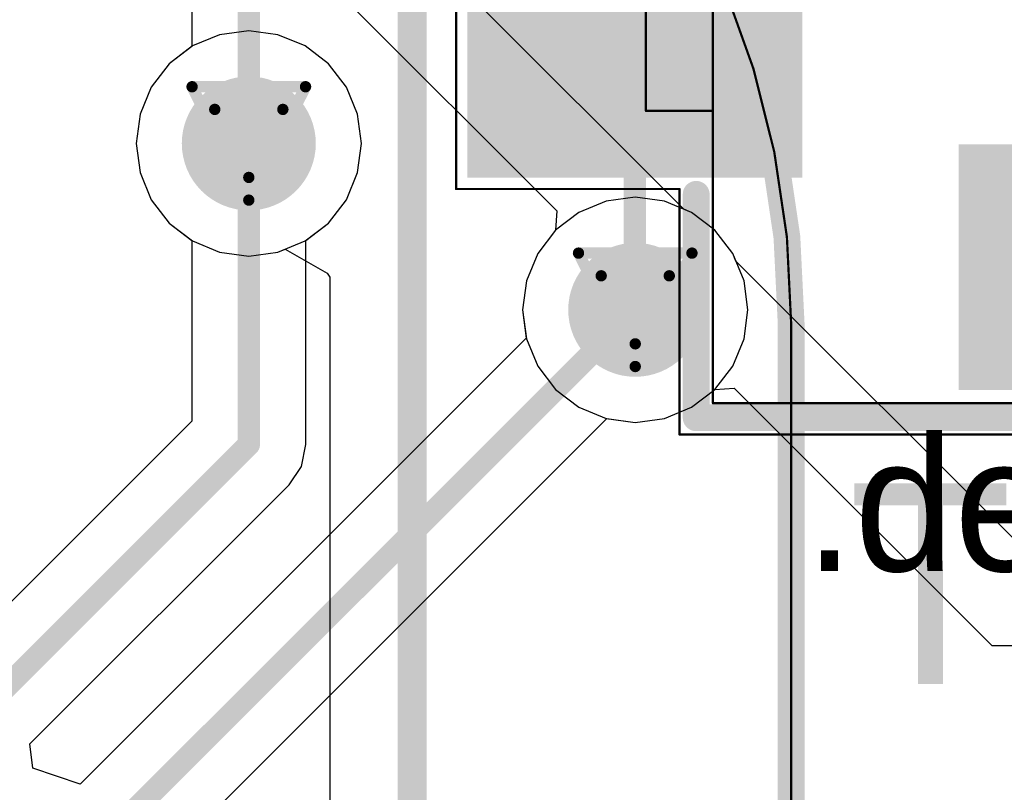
# Model space of a CAD drawing. Header units: millimetres. Extents: x 138 to 555, y 26 to 334.
# Tile 665 of 713: x 348.37 to 352.77, y 287.05 to 290.52. Entities that reach past the tile are written whole.
import ezdxf

# ---------------------------------------------------------------- set-up
doc = ezdxf.new("R2010")
doc.units = ezdxf.units.MM
for name, color, linetype in [('BottomLayer', 5, 'Continuous'), ('DrillDrawing', 1, 'Continuous'), ('Mechanical20', 56, 'Continuous'), ('Mechanical27', 56, 'Continuous'), ('MidLayer1', 16, 'Continuous'), ('MidLayer2', 76, 'Continuous'), ('MidLayer3', 90, 'Continuous'), ('MidLayer4', 156, 'Continuous'), ('MultiLayer', 9, 'Continuous'), ('TopLayer', 1, 'Continuous'), ('TopOverlay', 2, 'Continuous'), ('TopPaste', 8, 'Continuous'), ('TopSolder', 216, 'Continuous'), ('ViaHoleLayer', 16, 'Continuous')]:
    doc.layers.add(name, color=color, linetype=linetype)

# ---------------------------------------------------------------- blocks, each defined once
blk = doc.blocks.new('CON_SAMTEC_CLM_120_02_L_D_R__________C______503')
at = {"layer": 'Mechanical27', "const_width": 0.00999998}
blk.add_lwpolyline([(-13.9250039, 3.57500174, -0.414213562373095), (-10.00000286, -0.3499993)], format="xyb", dxfattribs=at)
blk.add_lwpolyline([(-10.00000286, -11.99999886), (-10.00000286, -0.3499993)], dxfattribs=at)
at = {"layer": 'Mechanical27', "const_width": 0.00499872}
blk.add_lwpolyline([(-10.00250222, -0.3499993, 1), (-9.997503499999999, -0.3499993, 1)], format="xyb", close=True, dxfattribs=at)
blk.add_lwpolyline([(-10.00250222, -0.3499993, 1), (-9.997503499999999, -0.3499993, 1)], format="xyb", close=True, dxfattribs=at)
at = {"layer": 'TopOverlay', "const_width": 0.11999976}
blk.add_lwpolyline([(-13.9250039, 3.57500174, -0.414213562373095), (-10.00000286, -0.3499993)], format="xyb", dxfattribs=at)
blk.add_lwpolyline([(-10.00000286, -11.99999886), (-10.00000286, -0.3499993)], dxfattribs=at)
at = {"layer": 'TopOverlay', "const_width": 0.05999988}
blk.add_lwpolyline([(-10.0300028, -0.3499993, 1), (-9.970002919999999, -0.3499993, 1)], format="xyb", close=True, dxfattribs=at)
blk.add_lwpolyline([(-10.0300028, -0.3499993, 1), (-9.970002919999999, -0.3499993, 1)], format="xyb", close=True, dxfattribs=at)
blk = doc.blocks.new('MOS_SOT23_936')
at = {"layer": 'Mechanical20', "const_width": 0.00999998}
for points in [[(-0.5999987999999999, 1.89999874), (-0.5999987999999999, 0.90000074)], [(-0.5999987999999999, 1.89999874), (0.5999987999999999, 1.89999874)], [(0.5999987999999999, 1.89999874), (0.5999987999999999, 0.90000074)], [(-1.69999914, 0.90000074), (-1.69999914, -1.89999874)], [(-1.69999914, 0.90000074), (-0.5999987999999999, 0.90000074)], [(0.5999987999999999, 0.90000074), (1.69999914, 0.90000074)], [(1.69999914, 0.90000074), (1.69999914, -1.89999874)], [(-0.3499993, -0.90000074), (0.3499993, -0.90000074)], [(-0.3499993, -0.90000074), (-0.3499993, -1.89999874)], [(0.3499993, -0.90000074), (0.3499993, -1.89999874)], [(-1.69999914, -1.89999874), (-0.3499993, -1.89999874)], [(0.3499993, -1.89999874), (1.69999914, -1.89999874)]]:
    blk.add_lwpolyline(points, dxfattribs=at)
at = {"layer": 'Mechanical20', "const_width": 0.00499872}
for points in [[(-0.60249816, 1.89999874, 1), (-0.59749944, 1.89999874, 1)], [(-0.60249816, 1.89999874, 1), (-0.59749944, 1.89999874, 1)], [(0.59749944, 1.89999874, 1), (0.60249816, 1.89999874, 1)], [(0.59749944, 1.89999874, 1), (0.60249816, 1.89999874, 1)], [(-1.7024985, 0.90000074, 1), (-1.69749978, 0.90000074, 1)], [(-1.7024985, 0.90000074, 1), (-1.69749978, 0.90000074, 1)], [(-0.60249816, 0.90000074, 1), (-0.59749944, 0.90000074, 1)], [(-0.60249816, 0.90000074, 1), (-0.59749944, 0.90000074, 1)], [(0.59749944, 0.90000074, 1), (0.60249816, 0.90000074, 1)], [(0.59749944, 0.90000074, 1), (0.60249816, 0.90000074, 1)], [(1.69749978, 0.90000074, 1), (1.7024985, 0.90000074, 1)], [(1.69749978, 0.90000074, 1), (1.7024985, 0.90000074, 1)], [(-0.35249866, -0.90000074, 1), (-0.34749994, -0.90000074, 1)], [(-0.35249866, -0.90000074, 1), (-0.34749994, -0.90000074, 1)], [(0.34749994, -0.90000074, 1), (0.35249866, -0.90000074, 1)], [(0.34749994, -0.90000074, 1), (0.35249866, -0.90000074, 1)], [(-1.7024985, -1.89999874, 1), (-1.69749978, -1.89999874, 1)], [(-1.7024985, -1.89999874, 1), (-1.69749978, -1.89999874, 1)], [(-0.35249866, -1.89999874, 1), (-0.34749994, -1.89999874, 1)], [(-0.35249866, -1.89999874, 1), (-0.34749994, -1.89999874, 1)], [(0.34749994, -1.89999874, 1), (0.35249866, -1.89999874, 1)], [(0.34749994, -1.89999874, 1), (0.35249866, -1.89999874, 1)], [(1.69749978, -1.89999874, 1), (1.7024985, -1.89999874, 1)], [(1.69749978, -1.89999874, 1), (1.7024985, -1.89999874, 1)]]:
    blk.add_lwpolyline(points, format="xyb", close=True, dxfattribs=at)
at = {"layer": 'Mechanical27', "const_width": 0.00999998}
for points in [[(-0.2499995, 1.05000044), (0.32500062, 1.05000044)], [(-0.2499995, 1.05000044), (-0.2499995, 0.75000104)], [(0.32500062, 1.05000044), (0.32500062, 0.75000104)], [(-1.55999942, 0.75000104), (-1.55999942, -0.75000104)], [(-1.55999942, 0.75000104), (1.55999942, 0.75000104)], [(-0.2499995, 0.75000104), (0.32500062, 0.75000104)], [(1.55999942, 0.75000104), (1.55999942, -0.75000104)], [(-1.55999942, -0.75000104), (1.55999942, -0.75000104)], [(-1.27500126, -0.75000104), (-0.67499992, -0.75000104)], [(-1.27500126, -0.75000104), (-1.27500126, -1.02499922)], [(-0.67499992, -0.75000104), (-0.67499992, -1.02499922)], [(0.6500012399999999, -0.75000104), (1.25000004, -0.75000104)], [(0.6500012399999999, -0.75000104), (0.6500012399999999, -1.02499922)], [(1.25000004, -0.75000104), (1.25000004, -1.02499922)], [(-1.27500126, -1.02499922), (-0.67499992, -1.02499922)], [(0.6500012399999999, -1.02499922), (1.25000004, -1.02499922)]]:
    blk.add_lwpolyline(points, dxfattribs=at)
at = {"layer": 'Mechanical27', "const_width": 0.00499872}
for points in [[(-0.25249886, 1.05000044, 1), (-0.24750014, 1.05000044, 1)], [(-0.25249886, 1.05000044, 1), (-0.24750014, 1.05000044, 1)], [(0.32250126, 1.05000044, 1), (0.32749998, 1.05000044, 1)], [(0.32250126, 1.05000044, 1), (0.32749998, 1.05000044, 1)], [(-1.56249878, 0.75000104, 1), (-1.55750006, 0.75000104, 1)], [(-1.56249878, 0.75000104, 1), (-1.55750006, 0.75000104, 1)], [(-0.25249886, 0.75000104, 1), (-0.24750014, 0.75000104, 1)], [(-0.25249886, 0.75000104, 1), (-0.24750014, 0.75000104, 1)], [(0.32250126, 0.75000104, 1), (0.32749998, 0.75000104, 1)], [(0.32250126, 0.75000104, 1), (0.32749998, 0.75000104, 1)], [(1.55750006, 0.75000104, 1), (1.56249878, 0.75000104, 1)], [(1.55750006, 0.75000104, 1), (1.56249878, 0.75000104, 1)], [(-1.56249878, -0.75000104, 1), (-1.55750006, -0.75000104, 1)], [(-1.56249878, -0.75000104, 1), (-1.55750006, -0.75000104, 1)], [(-1.27750062, -0.75000104, 1), (-1.2725019, -0.75000104, 1)], [(-1.27750062, -0.75000104, 1), (-1.2725019, -0.75000104, 1)], [(-0.6774992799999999, -0.75000104, 1), (-0.6725005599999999, -0.75000104, 1)], [(-0.6774992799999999, -0.75000104, 1), (-0.6725005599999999, -0.75000104, 1)], [(0.64750188, -0.75000104, 1), (0.6525006, -0.75000104, 1)], [(0.64750188, -0.75000104, 1), (0.6525006, -0.75000104, 1)], [(1.24750068, -0.75000104, 1), (1.2524994, -0.75000104, 1)], [(1.24750068, -0.75000104, 1), (1.2524994, -0.75000104, 1)], [(1.55750006, -0.75000104, 1), (1.56249878, -0.75000104, 1)], [(1.55750006, -0.75000104, 1), (1.56249878, -0.75000104, 1)], [(-1.27750062, -1.02499922, 1), (-1.2725019, -1.02499922, 1)], [(-1.27750062, -1.02499922, 1), (-1.2725019, -1.02499922, 1)], [(-0.6774992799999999, -1.02499922, 1), (-0.6725005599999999, -1.02499922, 1)], [(-0.6774992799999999, -1.02499922, 1), (-0.6725005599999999, -1.02499922, 1)], [(0.64750188, -1.02499922, 1), (0.6525006, -1.02499922, 1)], [(0.64750188, -1.02499922, 1), (0.6525006, -1.02499922, 1)], [(1.24750068, -1.02499922, 1), (1.2524994, -1.02499922, 1)], [(1.24750068, -1.02499922, 1), (1.2524994, -1.02499922, 1)]]:
    blk.add_lwpolyline(points, format="xyb", close=True, dxfattribs=at)
at = {"layer": 'TopLayer'}
for points in [[(0.499999, 0.40000174), (0.499999, 1.79999894), (-0.499999, 0.40000174), (-0.499999, 1.79999894)], [(-0.45000164, -1.79999894), (-0.45000164, -0.40000174), (-1.44999964, -1.79999894), (-1.44999964, -0.40000174)], [(1.44999964, -1.79999894), (1.44999964, -0.40000174), (0.45000164, -1.79999894), (0.45000164, -0.40000174)]]:
    blk.add_solid(points, dxfattribs=at)
at = {"layer": 'TopOverlay', "const_width": 0.11999976}
for points in [[(-1.62500056, 0.8249996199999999), (-1.62500056, -0.75000104)], [(-1.62500056, 0.8249996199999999), (-0.62399926, 0.8249996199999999)], [(0.62399926, 0.8249996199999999), (1.62500056, 0.8249996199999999)], [(1.62500056, 0.8249996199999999), (1.62500056, -0.75000104)], [(-0.3120009, -0.8249996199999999), (0.3120009, -0.8249996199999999)]]:
    blk.add_lwpolyline(points, dxfattribs=at)
at = {"layer": 'TopOverlay', "const_width": 0.05999988}
for points in [[(-1.6550005, 0.8249996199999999, 1), (-1.59500062, 0.8249996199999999, 1)], [(-1.6550005, 0.8249996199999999, 1), (-1.59500062, 0.8249996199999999, 1)], [(-0.6539992, 0.8249996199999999, 1), (-0.59399932, 0.8249996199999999, 1)], [(0.59399932, 0.8249996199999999, 1), (0.6539992, 0.8249996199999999, 1)], [(1.59500062, 0.8249996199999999, 1), (1.6550005, 0.8249996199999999, 1)], [(1.59500062, 0.8249996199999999, 1), (1.6550005, 0.8249996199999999, 1)], [(-1.6550005, -0.75000104, 1), (-1.59500062, -0.75000104, 1)], [(1.59500062, -0.75000104, 1), (1.6550005, -0.75000104, 1)], [(-0.34200084, -0.8249996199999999, 1), (-0.28200096, -0.8249996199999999, 1)], [(0.28200096, -0.8249996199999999, 1), (0.34200084, -0.8249996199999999, 1)]]:
    blk.add_lwpolyline(points, format="xyb", close=True, dxfattribs=at)
at = {"layer": 'TopPaste'}
for points in [[(0.499999, 0.40000174), (0.499999, 1.79999894), (-0.499999, 0.40000174), (-0.499999, 1.79999894)], [(-0.45000164, -1.79999894), (-0.45000164, -0.40000174), (-1.44999964, -1.79999894), (-1.44999964, -0.40000174)], [(1.44999964, -1.79999894), (1.44999964, -0.40000174), (0.45000164, -1.79999894), (0.45000164, -0.40000174)]]:
    blk.add_solid(points, dxfattribs=at)
at = {"layer": 'TopSolder'}
for points in [[(0.5499989, 0.35000184), (0.5499989, 1.84999884), (-0.5499989, 0.35000184), (-0.5499989, 1.84999884)], [(-0.40000174, -1.84999884), (-0.40000174, -0.35000184), (-1.49999954, -1.84999884), (-1.49999954, -0.35000184)], [(1.49999954, -1.84999884), (1.49999954, -0.35000184), (0.40000174, -1.84999884), (0.40000174, -0.35000184)]]:
    blk.add_solid(points, dxfattribs=at)

msp = doc.modelspace()

# ---------------------------------------------------------------- linework, layer by layer
at = {"layer": 'BottomLayer'}
for p, q in [((349.39244828, 290.46564208), (349.26192276, 290.44845898)), ((349.5229738, 290.44845898), (349.39244828, 290.46564208)), ((349.26192276, 290.44845898), (349.14029232, 290.39807554)), ((349.64460424, 290.39807554), (349.5229738, 290.44845898)), ((349.14029232, 290.39807554), (349.03584498, 290.31793092)), ((349.74905158, 290.31793092), (349.64460424, 290.39807554)), ((349.03584498, 290.31793092), (348.95570036, 290.21348612)), ((349.8291962, 290.21348612), (349.74905158, 290.31793092)), ((348.95570036, 290.21348612), (348.90531692, 290.09185314)), ((349.87957964, 290.09185314), (349.8291962, 290.21348612)), ((348.90531692, 290.09185314), (348.88813382, 289.96132762)), ((349.89676274, 289.96132762), (349.87957964, 290.09185314)), ((348.88813382, 289.96132762), (348.90531692, 289.8308021)), ((349.87957964, 289.8308021), (349.89676274, 289.96132762)), ((348.90531692, 289.8308021), (348.95570036, 289.70916912)), ((349.8291962, 289.70916912), (349.87957964, 289.8308021)), ((351.122488, 289.72023844), (350.99196248, 289.70305534)), ((351.25301352, 289.70305534), (351.122488, 289.72023844)), ((348.95570036, 289.70916912), (349.03584498, 289.60472432)), ((349.74905158, 289.60472432), (349.8291962, 289.70916912)), ((350.99196248, 289.70305534), (350.87033204, 289.6526719)), ((351.37464396, 289.6526719), (351.25301352, 289.70305534)), ((350.87033204, 289.6526719), (350.7658847, 289.57252728)), ((351.4790913, 289.57252728), (351.37464396, 289.6526719)), ((349.03584498, 289.60472432), (349.13755166, 289.52668282)), ((349.6473449, 289.52668282), (349.74905158, 289.60472432)), ((350.7658847, 289.57252728), (350.68574008, 289.46808248)), ((351.55923592, 289.46808248), (351.4790913, 289.57252728)), ((349.13755166, 289.52668282), (349.13755166, 288.71765218)), ((349.6473449, 288.612072), (349.6473449, 289.52668282)), ((350.68574008, 289.46808248), (350.63535664, 289.3464495)), ((351.60961936, 289.3464495), (351.55923592, 289.46808248)), ((350.63535664, 289.3464495), (350.61817354, 289.21592398)), ((351.62680246, 289.21592398), (351.60961936, 289.3464495)), ((350.61817354, 289.21592398), (350.63490706, 289.08881984)), ((351.60961936, 289.08539846), (351.62680246, 289.21592398)), ((350.63490706, 289.08881984), (348.63691258, 287.09082536)), ((351.55923592, 288.96376548), (351.60961936, 289.08539846)), ((351.4790913, 288.85932068), (351.55923592, 288.96376548)), ((351.37464396, 288.77917606), (351.4790913, 288.85932068)), ((351.25301352, 288.72879262), (351.37464396, 288.77917606)), ((349.13755166, 288.71765218), (347.93653044, 287.51663096)), ((348.78521556, 286.51817474), (350.99538386, 288.72834304)), ((350.99538386, 288.72834304), (351.122488, 288.71160952)), ((351.122488, 288.71160952), (351.25301352, 288.72879262)), ((349.62794184, 288.51452584), (349.6473449, 288.612072)), ((349.57268668, 288.4318336), (349.62794184, 288.51452584)), ((348.41252136, 287.27166828), (349.57268668, 288.4318336)), ((348.4262272, 287.16298422), (348.41252136, 287.27166828)), ((348.63691258, 287.09082536), (348.4262272, 287.16298422))]:
    msp.add_line(p, q, dxfattribs=at)
for points, const_width in [([(349.24244858, 289.96132762, 1), (349.54244798, 289.96132762, 1)], 0.2999994), ([(349.3674496, 289.96132762, 1), (349.41744696, 289.96132762, 1)], 0.0499999), ([(350.9724883, 289.21592398, 1), (351.2724877, 289.21592398, 1)], 0.2999994), ([(351.09748932, 289.21592398, 1), (351.14748668, 289.21592398, 1)], 0.0499999), ([(349.3674496, 288.612072, 1), (349.41744696, 288.612072, 1)], 0.0499999), ([(349.3674496, 288.612072, 1), (349.41744696, 288.612072, 1)], 0.0499999)]:
    msp.add_lwpolyline(points, format="xyb", close=True, dxfattribs=dict(at, const_width=const_width))
at = {"layer": 'BottomLayer', "const_width": 0.0999998}
for points in [[(349.39244828, 288.612072), (349.39244828, 289.96132762)], [(348.53031894, 286.62375492), (351.122488, 289.21592398)], [(348.11676884, 287.33639256), (349.39244828, 288.612072)]]:
    msp.add_lwpolyline(points, dxfattribs=at)
at = {"layer": 'DrillDrawing', "const_width": 0.0508}
for points in [[(349.13844828, 290.21532762), (349.64644828, 290.21532762)], [(349.13844828, 290.21532762), (349.39244828, 289.70732762)], [(349.39244828, 289.70732762), (349.64644828, 290.21532762)], [(349.24004828, 290.11372762), (349.54484828, 290.11372762)], [(349.24004828, 290.11372762), (349.39244828, 289.80892762)], [(349.39244828, 289.80892762), (349.54484828, 290.11372762)], [(350.868488, 289.46992398), (351.376488, 289.46992398)], [(350.868488, 289.46992398), (351.122488, 288.96192398)], [(351.122488, 288.96192398), (351.376488, 289.46992398)], [(350.970088, 289.36832398), (351.274888, 289.36832398)], [(350.970088, 289.36832398), (351.122488, 289.06352398)], [(351.122488, 289.06352398), (351.274888, 289.36832398)]]:
    msp.add_lwpolyline(points, dxfattribs=at)
at = {"layer": 'DrillDrawing', "const_width": 0.0254}
for points in [[(349.12574828, 290.21532762, 1), (349.15114828, 290.21532762, 1)], [(349.12574828, 290.21532762, 1), (349.15114828, 290.21532762, 1)], [(349.63374828, 290.21532762, 1), (349.65914828, 290.21532762, 1)], [(349.63374828, 290.21532762, 1), (349.65914828, 290.21532762, 1)], [(349.22734828, 290.11372762, 1), (349.25274828, 290.11372762, 1)], [(349.22734828, 290.11372762, 1), (349.25274828, 290.11372762, 1)], [(349.53214828, 290.11372762, 1), (349.55754828, 290.11372762, 1)], [(349.53214828, 290.11372762, 1), (349.55754828, 290.11372762, 1)], [(349.37974828, 289.80892762, 1), (349.40514828, 289.80892762, 1)], [(349.37974828, 289.80892762, 1), (349.40514828, 289.80892762, 1)], [(349.37974828, 289.70732762, 1), (349.40514828, 289.70732762, 1)], [(349.37974828, 289.70732762, 1), (349.40514828, 289.70732762, 1)], [(350.855788, 289.46992398, 1), (350.881188, 289.46992398, 1)], [(350.855788, 289.46992398, 1), (350.881188, 289.46992398, 1)], [(351.363788, 289.46992398, 1), (351.389188, 289.46992398, 1)], [(351.363788, 289.46992398, 1), (351.389188, 289.46992398, 1)], [(350.957388, 289.36832398, 1), (350.982788, 289.36832398, 1)], [(350.957388, 289.36832398, 1), (350.982788, 289.36832398, 1)], [(351.262188, 289.36832398, 1), (351.287588, 289.36832398, 1)], [(351.262188, 289.36832398, 1), (351.287588, 289.36832398, 1)], [(351.109788, 289.06352398, 1), (351.135188, 289.06352398, 1)], [(351.109788, 289.06352398, 1), (351.135188, 289.06352398, 1)], [(351.109788, 288.96192398, 1), (351.135188, 288.96192398, 1)], [(351.109788, 288.96192398, 1), (351.135188, 288.96192398, 1)]]:
    msp.add_lwpolyline(points, format="xyb", close=True, dxfattribs=at)
at = {"layer": 'MidLayer1'}
for p, q in [((351.34017362, 289.66694924), (346.4633279, 294.54377972)), ((346.53718602, 293.89346352), (350.77155652, 289.65909048)), ((349.39244828, 290.46564208), (349.26192276, 290.44845898)), ((349.5229738, 290.44845898), (349.39244828, 290.46564208)), ((349.26192276, 290.44845898), (349.14029232, 290.39807554)), ((349.64460424, 290.39807554), (349.5229738, 290.44845898)), ((349.14029232, 290.39807554), (349.03584498, 290.31793092)), ((349.74905158, 290.31793092), (349.64460424, 290.39807554)), ((349.03584498, 290.31793092), (348.95570036, 290.21348612)), ((349.8291962, 290.21348612), (349.74905158, 290.31793092)), ((348.95570036, 290.21348612), (348.90531692, 290.09185314)), ((349.87957964, 290.09185314), (349.8291962, 290.21348612)), ((348.90531692, 290.09185314), (348.88813382, 289.96132762)), ((349.89676274, 289.96132762), (349.87957964, 290.09185314)), ((348.88813382, 289.96132762), (348.90531692, 289.8308021)), ((349.87957964, 289.8308021), (349.89676274, 289.96132762)), ((348.90531692, 289.8308021), (348.95570036, 289.70916912)), ((349.8291962, 289.70916912), (349.87957964, 289.8308021)), ((348.95570036, 289.70916912), (349.03584498, 289.60472432)), ((349.74905158, 289.60472432), (349.8291962, 289.70916912)), ((351.37464396, 289.6526719), (351.34017362, 289.66694924)), ((350.77155652, 289.65909048), (350.7658847, 289.57252474)), ((351.4790913, 289.57252728), (351.37464396, 289.6526719)), ((349.03584498, 289.60472432), (349.14029232, 289.5245797)), ((349.64460424, 289.5245797), (349.74905158, 289.60472432)), ((350.7658847, 289.57252474), (350.68574008, 289.46808248)), ((351.55923592, 289.46808248), (351.4790913, 289.57252728)), ((349.14029232, 289.5245797), (349.26192276, 289.47419626)), ((349.5229738, 289.47419626), (349.64460424, 289.5245797)), ((349.26192276, 289.47419626), (349.39244828, 289.45701316)), ((349.39244828, 289.45701316), (349.5229738, 289.47419626)), ((350.68574008, 289.46808248), (350.63535664, 289.3464495)), ((351.5735158, 289.4336096), (351.55923592, 289.46808248)), ((352.97045992, 288.03667056), (351.5735158, 289.4336096)), ((350.63535664, 289.3464495), (350.61817354, 289.21592398)), ((350.61817354, 289.21592398), (350.63535664, 289.08539846)), ((350.63535664, 289.08539846), (350.68574008, 288.96376548)), ((350.68574008, 288.96376548), (350.7658847, 288.85932068)), ((350.7658847, 288.85932068), (350.87033204, 288.77917606)), ((351.37464396, 288.77917606), (351.47908876, 288.85932068)), ((351.47908876, 288.85932068), (351.5656545, 288.8649925)), ((351.5656545, 288.8649925), (352.71919042, 287.71145658)), ((350.87033204, 288.77917606), (350.99196248, 288.72879262)), ((351.25301352, 288.72879262), (351.37464396, 288.77917606)), ((350.99196248, 288.72879262), (351.122488, 288.71160952)), ((351.122488, 288.71160952), (351.25301352, 288.72879262)), ((352.71919042, 287.71145658), (354.23913912, 287.71145658))]:
    msp.add_line(p, q, dxfattribs=at)
at = {"layer": 'MidLayer1', "const_width": 0.2999994}
for points in [[(349.24244858, 289.96132762, 1), (349.54244798, 289.96132762, 1)], [(350.9724883, 289.21592398, 1), (351.2724877, 289.21592398, 1)]]:
    msp.add_lwpolyline(points, format="xyb", close=True, dxfattribs=at)
at = {"layer": 'MidLayer2'}
for p, q in [((349.39244828, 290.46564208), (349.26192276, 290.44845898)), ((349.5229738, 290.44845898), (349.39244828, 290.46564208)), ((349.26192276, 290.44845898), (349.14029232, 290.39807554)), ((349.64460424, 290.39807554), (349.5229738, 290.44845898)), ((349.14029232, 290.39807554), (349.03584498, 290.31793092)), ((349.74905158, 290.31793092), (349.64460424, 290.39807554)), ((349.03584498, 290.31793092), (348.95570036, 290.21348612)), ((349.8291962, 290.21348612), (349.74905158, 290.31793092)), ((348.95570036, 290.21348612), (348.90531692, 290.09185314)), ((349.87957964, 290.09185314), (349.8291962, 290.21348612)), ((348.90531692, 290.09185314), (348.88813382, 289.96132762)), ((349.89676274, 289.96132762), (349.87957964, 290.09185314)), ((348.88813382, 289.96132762), (348.90531692, 289.8308021)), ((349.87957964, 289.8308021), (349.89676274, 289.96132762)), ((348.90531692, 289.8308021), (348.95570036, 289.70916912)), ((349.8291962, 289.70916912), (349.87957964, 289.8308021)), ((351.122488, 289.72023844), (350.99196248, 289.70305534)), ((351.25301352, 289.70305534), (351.122488, 289.72023844)), ((348.95570036, 289.70916912), (349.03584498, 289.60472432)), ((349.74905158, 289.60472432), (349.8291962, 289.70916912)), ((350.99196248, 289.70305534), (350.87033204, 289.6526719)), ((351.37464396, 289.6526719), (351.25301352, 289.70305534)), ((350.87033204, 289.6526719), (350.7658847, 289.57252728)), ((351.4790913, 289.57252728), (351.37464396, 289.6526719)), ((349.03584498, 289.60472432), (349.14029232, 289.5245797)), ((349.64460424, 289.5245797), (349.74905158, 289.60472432)), ((350.7658847, 289.57252728), (350.68574008, 289.46808248)), ((351.55923592, 289.46808248), (351.4790913, 289.57252728)), ((349.14029232, 289.5245797), (349.26192276, 289.47419626)), ((349.5229738, 289.47419626), (349.64460424, 289.5245797)), ((349.26192276, 289.47419626), (349.39244828, 289.45701316)), ((349.39244828, 289.45701316), (349.5229738, 289.47419626)), ((350.68574008, 289.46808248), (350.63535664, 289.3464495)), ((351.60961936, 289.3464495), (351.55923592, 289.46808248)), ((350.63535664, 289.3464495), (350.61817354, 289.21592398)), ((351.62680246, 289.21592398), (351.60961936, 289.3464495)), ((350.61817354, 289.21592398), (350.63535664, 289.08539846)), ((351.60961936, 289.08539846), (351.62680246, 289.21592398)), ((350.63535664, 289.08539846), (350.68574008, 288.96376548)), ((351.55923592, 288.96376548), (351.60961936, 289.08539846)), ((350.68574008, 288.96376548), (350.7658847, 288.85932068)), ((351.4790913, 288.85932068), (351.55923592, 288.96376548)), ((350.7658847, 288.85932068), (350.87033204, 288.77917606)), ((351.37464396, 288.77917606), (351.4790913, 288.85932068)), ((350.87033204, 288.77917606), (350.99196248, 288.72879262)), ((351.25301352, 288.72879262), (351.37464396, 288.77917606)), ((350.99196248, 288.72879262), (351.122488, 288.71160952)), ((351.122488, 288.71160952), (351.25301352, 288.72879262))]:
    msp.add_line(p, q, dxfattribs=at)
at = {"layer": 'MidLayer2', "const_width": 0.2999994}
for points in [[(349.24244858, 289.96132762, 1), (349.54244798, 289.96132762, 1)], [(350.9724883, 289.21592398, 1), (351.2724877, 289.21592398, 1)]]:
    msp.add_lwpolyline(points, format="xyb", close=True, dxfattribs=at)
at = {"layer": 'MidLayer3'}
for p, q in [((349.39244828, 290.46564208), (349.26192276, 290.44845898)), ((349.5229738, 290.44845898), (349.39244828, 290.46564208)), ((349.26192276, 290.44845898), (349.14029232, 290.39807554)), ((349.64460424, 290.39807554), (349.5229738, 290.44845898)), ((349.14029232, 290.39807554), (349.03584498, 290.31793092)), ((349.74905158, 290.31793092), (349.64460424, 290.39807554)), ((349.03584498, 290.31793092), (348.95570036, 290.21348612)), ((349.8291962, 290.21348612), (349.74905158, 290.31793092)), ((348.95570036, 290.21348612), (348.90531692, 290.09185314)), ((349.87957964, 290.09185314), (349.8291962, 290.21348612)), ((348.90531692, 290.09185314), (348.88813382, 289.96132762)), ((349.89676274, 289.96132762), (349.87957964, 290.09185314)), ((348.88813382, 289.96132762), (348.90531692, 289.8308021)), ((349.87957964, 289.8308021), (349.89676274, 289.96132762)), ((348.90531692, 289.8308021), (348.95570036, 289.70916912)), ((349.8291962, 289.70916912), (349.87957964, 289.8308021)), ((351.122488, 289.72023844), (350.99196248, 289.70305534)), ((351.25301352, 289.70305534), (351.122488, 289.72023844)), ((348.95570036, 289.70916912), (349.03584498, 289.60472432)), ((349.74905158, 289.60472432), (349.8291962, 289.70916912)), ((350.99196248, 289.70305534), (350.87033204, 289.6526719)), ((351.37464396, 289.6526719), (351.25301352, 289.70305534)), ((350.87033204, 289.6526719), (350.7658847, 289.57252728)), ((351.4790913, 289.57252728), (351.37464396, 289.6526719)), ((349.03584498, 289.60472432), (349.14029232, 289.5245797)), ((349.64460424, 289.5245797), (349.74905158, 289.60472432)), ((350.7658847, 289.57252728), (350.68574008, 289.46808248)), ((351.55923592, 289.46808248), (351.4790913, 289.57252728)), ((349.14029232, 289.5245797), (349.26192276, 289.47419626)), ((349.5229738, 289.47419626), (349.64460424, 289.5245797)), ((349.26192276, 289.47419626), (349.39244828, 289.45701316)), ((349.39244828, 289.45701316), (349.5229738, 289.47419626)), ((350.68574008, 289.46808248), (350.63535664, 289.3464495)), ((351.60961936, 289.3464495), (351.55923592, 289.46808248)), ((350.63535664, 289.3464495), (350.61817354, 289.21592398)), ((351.62680246, 289.21592398), (351.60961936, 289.3464495)), ((350.61817354, 289.21592398), (350.63535664, 289.08539846)), ((351.60961936, 289.08539846), (351.62680246, 289.21592398)), ((350.63535664, 289.08539846), (350.68574008, 288.96376548)), ((351.55923592, 288.96376548), (351.60961936, 289.08539846)), ((350.68574008, 288.96376548), (350.7658847, 288.85932068)), ((351.4790913, 288.85932068), (351.55923592, 288.96376548)), ((350.7658847, 288.85932068), (350.87033204, 288.77917606)), ((351.37464396, 288.77917606), (351.4790913, 288.85932068)), ((350.87033204, 288.77917606), (350.99196248, 288.72879262)), ((351.25301352, 288.72879262), (351.37464396, 288.77917606)), ((350.99196248, 288.72879262), (351.122488, 288.71160952)), ((351.122488, 288.71160952), (351.25301352, 288.72879262))]:
    msp.add_line(p, q, dxfattribs=at)
at = {"layer": 'MidLayer3', "const_width": 0.2999994}
for points in [[(349.24244858, 289.96132762, 1), (349.54244798, 289.96132762, 1)], [(350.9724883, 289.21592398, 1), (351.2724877, 289.21592398, 1)]]:
    msp.add_lwpolyline(points, format="xyb", close=True, dxfattribs=at)
at = {"layer": 'MidLayer4'}
for p, q in [((349.39244828, 290.46564208), (349.26192276, 290.44845898)), ((349.5229738, 290.44845898), (349.39244828, 290.46564208)), ((349.26192276, 290.44845898), (349.14029232, 290.39807554)), ((349.64460424, 290.39807554), (349.5229738, 290.44845898)), ((349.14029232, 290.39807554), (349.03584498, 290.31793092)), ((349.74905158, 290.31793092), (349.64460424, 290.39807554)), ((349.03584498, 290.31793092), (348.95570036, 290.21348612)), ((349.8291962, 290.21348612), (349.74905158, 290.31793092)), ((348.95570036, 290.21348612), (348.90531692, 290.09185314)), ((349.87957964, 290.09185314), (349.8291962, 290.21348612)), ((348.90531692, 290.09185314), (348.88813382, 289.96132762)), ((349.89676274, 289.96132762), (349.87957964, 290.09185314)), ((348.88813382, 289.96132762), (348.90531692, 289.8308021)), ((349.87957964, 289.8308021), (349.89676274, 289.96132762)), ((348.90531692, 289.8308021), (348.95570036, 289.70916912)), ((349.8291962, 289.70916912), (349.87957964, 289.8308021)), ((351.122488, 289.72023844), (350.99196248, 289.70305534)), ((351.25301352, 289.70305534), (351.122488, 289.72023844)), ((348.95570036, 289.70916912), (349.03584498, 289.60472432)), ((349.74905158, 289.60472432), (349.8291962, 289.70916912)), ((350.99196248, 289.70305534), (350.87033204, 289.6526719)), ((351.37464396, 289.6526719), (351.25301352, 289.70305534)), ((350.87033204, 289.6526719), (350.7658847, 289.57252728)), ((351.4790913, 289.57252728), (351.37464396, 289.6526719)), ((349.03584498, 289.60472432), (349.14029232, 289.5245797)), ((349.64460424, 289.5245797), (349.74905158, 289.60472432)), ((350.7658847, 289.57252728), (350.68574008, 289.46808248)), ((351.55923592, 289.46808248), (351.4790913, 289.57252728)), ((349.14029232, 289.5245797), (349.26192276, 289.47419626)), ((349.5229738, 289.47419626), (349.64460424, 289.5245797)), ((349.26192276, 289.47419626), (349.39244828, 289.45701316)), ((349.39244828, 289.45701316), (349.5229738, 289.47419626)), ((350.68574008, 289.46808248), (350.63535664, 289.3464495)), ((351.60961936, 289.3464495), (351.55923592, 289.46808248)), ((350.63535664, 289.3464495), (350.61817354, 289.21592398)), ((351.62680246, 289.21592398), (351.60961936, 289.3464495)), ((350.61817354, 289.21592398), (350.63535664, 289.08539846)), ((351.60961936, 289.08539846), (351.62680246, 289.21592398)), ((350.63535664, 289.08539846), (350.68574008, 288.96376548)), ((351.55923592, 288.96376548), (351.60961936, 289.08539846)), ((350.68574008, 288.96376548), (350.7658847, 288.85932068)), ((351.4790913, 288.85932068), (351.55923592, 288.96376548)), ((350.7658847, 288.85932068), (350.87033204, 288.77917606)), ((351.37464396, 288.77917606), (351.4790913, 288.85932068)), ((350.87033204, 288.77917606), (350.99196248, 288.72879262)), ((351.25301352, 288.72879262), (351.37464396, 288.77917606)), ((350.99196248, 288.72879262), (351.122488, 288.71160952)), ((351.122488, 288.71160952), (351.25301352, 288.72879262))]:
    msp.add_line(p, q, dxfattribs=at)
at = {"layer": 'MidLayer4', "const_width": 0.2999994}
for points in [[(349.24244858, 289.96132762, 1), (349.54244798, 289.96132762, 1)], [(350.9724883, 289.21592398, 1), (351.2724877, 289.21592398, 1)]]:
    msp.add_lwpolyline(points, format="xyb", close=True, dxfattribs=at)
at = {"layer": 'MultiLayer', "const_width": 0.2999994}
for points in [[(349.24244858, 289.96132762, 1), (349.54244798, 289.96132762, 1)], [(350.9724883, 289.21592398, 1), (351.2724877, 289.21592398, 1)]]:
    msp.add_lwpolyline(points, format="xyb", close=True, dxfattribs=at)
at = {"layer": 'TopLayer'}
for p, q in [((349.13755166, 292.62556664), (349.13755166, 290.39597242)), ((349.13755166, 290.39597242), (349.03584498, 290.31793092)), ((349.03584498, 290.31793092), (348.95570036, 290.21348612)), ((348.95570036, 290.21348612), (348.90531692, 290.09185314)), ((348.90531692, 290.09185314), (348.88813382, 289.96132762)), ((348.88813382, 289.96132762), (348.90531692, 289.8308021)), ((348.90531692, 289.8308021), (348.95570036, 289.70916912)), ((348.95570036, 289.70916912), (349.03584498, 289.60472432)), ((349.03584498, 289.60472432), (349.14029232, 289.5245797)), ((349.14029232, 289.5245797), (349.26192276, 289.47419626)), ((349.26192276, 289.47419626), (349.39244828, 289.45701316)), ((349.39244828, 289.45701316), (349.5229738, 289.47419626)), ((349.5229738, 289.47419626), (349.55509972, 289.48750332)), ((349.55509972, 289.48750332), (349.74294796, 289.38067346)), ((349.74294796, 289.38067346), (349.75510186, 289.36289092)), ((349.75510186, 289.36289092), (349.75510186, 286.24993804))]:
    msp.add_line(p, q, dxfattribs=at)
for points, const_width in [([(349.39244828, 289.96132762), (349.39244828, 292.62556664)], 0.0999998), ([(350.12324946, 284.85015928), (350.12324946, 292.4327781)], 0.12999974), ([(351.07793386, 290.4105444), (351.07793386, 291.9992636)], 0.0999998), ([(351.07793386, 290.4105444), (351.15946786, 290.3290104)], 0.0999998), ([(351.12047632, 289.21793566), (351.12047632, 290.35736696)], 0.0999998), ([(351.12047632, 289.21793566), (351.122488, 289.21592398)], 0.0999998)]:
    msp.add_lwpolyline(points, dxfattribs=dict(at, const_width=const_width))
for points, const_width in [([(351.05293518, 290.4105444, 1), (351.10293254, 290.4105444, 1)], 0.0499999), ([(351.05293518, 290.4105444, 1), (351.10293254, 290.4105444, 1)], 0.0499999), ([(351.09547764, 290.35736696, 1), (351.145475, 290.35736696, 1)], 0.0499999), ([(351.13446918, 290.3290104, 1), (351.18446654, 290.3290104, 1)], 0.0499999), ([(349.24244858, 289.96132762, 1), (349.54244798, 289.96132762, 1)], 0.2999994), ([(349.3674496, 289.96132762, 1), (349.41744696, 289.96132762, 1)], 0.0499999), ([(350.9724883, 289.21592398, 1), (351.2724877, 289.21592398, 1)], 0.2999994), ([(351.09547764, 289.21793566, 1), (351.145475, 289.21793566, 1)], 0.0499999), ([(351.09547764, 289.21793566, 1), (351.145475, 289.21793566, 1)], 0.0499999), ([(351.09748932, 289.21592398, 1), (351.14748668, 289.21592398, 1)], 0.0499999)]:
    msp.add_lwpolyline(points, format="xyb", close=True, dxfattribs=dict(at, const_width=const_width))
at = {"layer": 'ViaHoleLayer', "const_width": 0.1499997}
for points in [[(349.3174497, 289.96132762, 1), (349.46744686, 289.96132762, 1)], [(351.04748942, 289.21592398, 1), (351.19748658, 289.21592398, 1)]]:
    msp.add_lwpolyline(points, format="xyb", close=True, dxfattribs=at)

# ---------------------------------------------------------------- block references
for name, p, rotation in [('CON_SAMTEC_CLM_120_02_L_D_R__________C______503', (361.82045492, 289.50738898), 360), ('MOS_SOT23_936', (352.2204538, 290.35738728), 90)]:
    msp.add_blockref(name, p, dxfattribs=dict(rotation=rotation))

# ---------------------------------------------------------------- texts
at = {"layer": 'Mechanical27'}
msp.add_text('.designator', height=0.5999987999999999, dxfattribs=at).set_placement((351.88127744, 288.04517194))
at = {"layer": 'TopOverlay'}
msp.add_text('TR2', height=0.90000074, dxfattribs=at).set_placement((352.07697682, 287.5392522))

doc.saveas('drawing.dxf')
